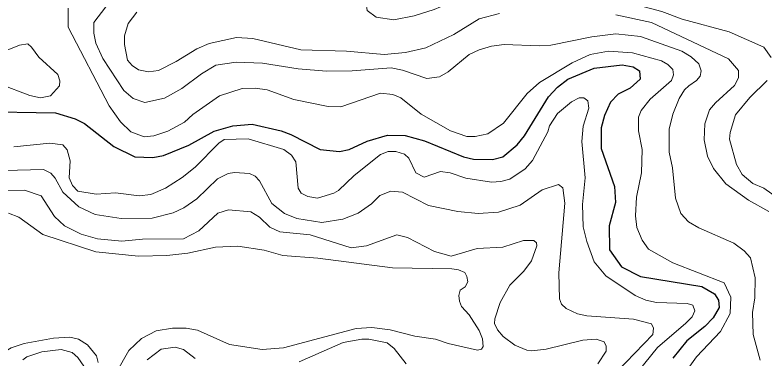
# Model space of a CAD drawing. Extents: x 673.6 to 698.9, y 7012 to 7040.1.
# Drawn here: x 693.89 to 695.502, y 7020.022 to 7020.759 of the extents above; entities that cross this region are included whole.
import ezdxf

# ---------------------------------------------------------------- set-up
doc = ezdxf.new("R2010")
doc.units = 0
doc.header["$LTSCALE"] = 0.032
doc.layers.add('1', color=7, linetype='Continuous', lineweight=25)
doc.layers.add('2', color=7, linetype='Continuous', lineweight=13)

msp = doc.modelspace()

# ---------------------------------------------------------------- linework, layer by layer
at = {"layer": '1'}
for points in [[(694.9166, 7020.4484), (694.9389, 7020.4542), (694.969, 7020.48), (694.9849, 7020.4993), (695.0364, 7020.5829), (695.0559, 7020.604), (695.0781, 7020.6211), (695.1348, 7020.6449), (695.1952, 7020.6521), (695.2183, 7020.6474), (695.2321, 7020.639), (695.2335, 7020.6208), (695.2121, 7020.6015), (695.1863, 7020.5889), (695.1698, 7020.5716), (695.1573, 7020.5427), (695.15, 7020.5162), (695.1496, 7020.4724), (695.1787, 7020.3905), (695.1803, 7020.3561), (695.1673, 7020.3058), (695.1677, 7020.2546), (695.1937, 7020.2176), (695.234, 7020.197), (695.3664, 7020.1754), (695.3933, 7020.1599), (695.4022, 7020.146), (695.4031, 7020.1302), (695.3902, 7020.1083), (695.3722, 7020.0896), (695.3336, 7020.0584), (695.3035, 7020.0216)], [(693.8114, 7020.5519), (693.9774, 7020.5487), (694.0198, 7020.5357), (694.0396, 7020.5258), (694.1027, 7020.4761), (694.1478, 7020.4539), (694.1865, 7020.4526), (694.2092, 7020.4571), (694.2642, 7020.4792), (694.3185, 7020.5095), (694.3587, 7020.5207), (694.4002, 7020.5247), (694.4626, 7020.5099), (694.4833, 7020.502), (694.5458, 7020.47), (694.5876, 7020.4657), (694.6082, 7020.4698), (694.6472, 7020.4879), (694.6905, 7020.5009)], [(694.6905, 7020.5009), (694.7285, 7020.5001), (694.77, 7020.4886), (694.8543, 7020.4539), (694.8752, 7020.4492), (694.9166, 7020.4484)]]:
    msp.add_lwpolyline(points, dxfattribs=at)
at = {"layer": '2'}
for points in [[(694.6518, 7020.803), (694.6448, 7020.7834), (694.6468, 7020.7685), (694.6665, 7020.7542), (694.7042, 7020.7484), (694.7478, 7020.757), (694.7907, 7020.7712), (694.8452, 7020.7944), (694.9106, 7020.8075), (694.9775, 7020.8075), (695.1502, 7020.7953), (695.1933, 7020.7895), (695.2804, 7020.7665), (695.3239, 7020.7504), (695.4245, 7020.7227), (695.4993, 7020.6898), (695.5149, 7020.6679)], [(694.0046, 7020.7738), (694.0045, 7020.7331), (694.0928, 7020.564), (694.1172, 7020.5294), (694.1391, 7020.508), (694.1678, 7020.497), (694.1887, 7020.4996), (694.219, 7020.5092), (694.2546, 7020.5285), (694.2726, 7020.545), (694.3295, 7020.5854), (694.3788, 7020.6009), (694.4064, 7020.6021), (694.4324, 7020.5981), (694.4896, 7020.5771), (694.5633, 7020.5627), (694.5908, 7020.5619), (694.6756, 7020.5913), (694.7019, 7020.5882)], [(694.0853, 7020.7765), (694.0597, 7020.7429), (694.0597, 7020.7197), (694.064, 7020.6983), (694.0795, 7020.6659), (694.1242, 7020.5966), (694.1443, 7020.5795), (694.1693, 7020.5709), (694.2117, 7020.5805), (694.2492, 7020.6014), (694.2909, 7020.6324), (694.3223, 7020.6512), (694.3653, 7020.6579), (694.4225, 7020.6556), (694.4988, 7020.6432), (694.5598, 7020.6383), (694.6147, 7020.6391), (694.6989, 7020.6456), (694.7227, 7020.6405), (694.775, 7020.6222), (694.8027, 7020.6261), (694.8211, 7020.637), (694.8661, 7020.6738), (694.8878, 7020.6845), (694.9142, 7020.6921), (694.9417, 7020.6958), (695.0166, 7020.6925), (695.0416, 7020.6942), (695.1295, 7020.7122), (695.1814, 7020.7187), (695.2344, 7020.7131), (695.323, 7020.6812), (695.3435, 7020.6692), (695.3597, 7020.6543), (695.3644, 7020.6392), (695.3624, 7020.6275), (695.3546, 7020.6184), (695.3383, 7020.6066), (695.3285, 7020.5982), (695.3172, 7020.5795), (695.3037, 7020.5459), (695.2957, 7020.5136), (695.2956, 7020.464), (695.3028, 7020.4303), (695.3093, 7020.365), (695.3211, 7020.3326), (695.3371, 7020.3142), (695.3595, 7020.3013), (695.4349, 7020.2686), (695.4569, 7020.2518), (695.4703, 7020.2367), (695.4804, 7020.1942), (695.4796, 7020.1511), (695.4747, 7020.1197), (695.4765, 7020.0722), (695.4915, 7020.0174)], [(694.1525, 7020.7654), (694.1336, 7020.7409), (694.1254, 7020.7145), (694.1254, 7020.6955), (694.1323, 7020.6618), (694.142, 7020.6504), (694.1558, 7020.6412), (694.1774, 7020.6367), (694.1985, 7020.6399), (694.2365, 7020.659), (694.2812, 7020.6865), (694.3076, 7020.6977), (694.3662, 7020.7105), (694.4017, 7020.7089), (694.5043, 7020.6843), (694.6026, 7020.681), (694.6837, 7020.6745), (694.7298, 7020.6785), (694.7734, 7020.6888), (694.8331, 7020.7169), (694.8876, 7020.7507), (694.9313, 7020.7624)], [(695.1812, 7020.7597), (695.2577, 7020.7426), (695.4237, 7020.6645), (695.445, 7020.6397), (695.4451, 7020.6238), (695.4362, 7020.6073), (695.3955, 7020.5706), (695.3825, 7020.5549), (695.3728, 7020.5248), (695.3712, 7020.4909), (695.3786, 7020.4555), (695.391, 7020.4292), (695.4177, 7020.3961), (695.4666, 7020.3609), (695.5099, 7020.3367)], [(693.8702, 7020.6821), (693.8998, 7020.694), (693.9177, 7020.697), (693.9261, 7020.6902), (693.9418, 7020.6681), (693.9823, 7020.6311), (693.9866, 7020.6176), (693.9861, 7020.6065), (693.967, 7020.5851), (693.9451, 7020.5808), (693.9226, 7020.586), (693.8577, 7020.6102)], [(694.8794, 7020.4977), (694.9063, 7020.5037), (694.9402, 7020.5263), (694.9906, 7020.5906), (695.0175, 7020.6142), (695.0875, 7020.6559), (695.1263, 7020.6744), (695.1654, 7020.681), (695.217, 7020.678), (695.2796, 7020.6605), (695.2933, 7020.6529), (695.3036, 7020.6422), (695.3051, 7020.6301), (695.301, 7020.6183), (695.2552, 7020.5782), (695.236, 7020.5535), (695.2298, 7020.5393), (695.2301, 7020.51), (695.2379, 7020.4701), (695.2363, 7020.4197), (695.2257, 7020.3675), (695.2233, 7020.3273), (695.2264, 7020.3021), (695.2382, 7020.2749), (695.2518, 7020.2556), (695.3041, 7020.2262), (695.4144, 7020.1831), (695.4286, 7020.1523), (695.427, 7020.1176), (695.4065, 7020.079), (695.3549, 7020.0239), (695.326, 7019.9841)], [(695.5067, 7020.6185), (695.4695, 7020.582), (695.4386, 7020.5445), (695.4269, 7020.5065), (695.4253, 7020.4919), (695.4403, 7020.4374), (695.453, 7020.4159), (695.4756, 7020.3971), (695.4993, 7020.3868), (695.534, 7020.3621)], [(694.7019, 7020.5882), (694.7197, 7020.5813), (694.7632, 7020.5459), (694.8264, 7020.5104), (694.8614, 7020.4976), (694.8794, 7020.4977)], [(694.5195, 7020.3689), (694.5407, 7020.3655), (694.5754, 7020.376), (694.5857, 7020.3819), (694.619, 7020.4137), (694.6757, 7020.4591), (694.6923, 7020.4657), (694.7084, 7020.4657), (694.7276, 7020.4599), (694.7366, 7020.4516), (694.7516, 7020.4197), (694.7696, 7020.4107), (694.8044, 7020.4228), (694.8252, 7020.4197), (694.859, 7020.408), (694.9139, 7020.4), (694.9343, 7020.4008), (694.9536, 7020.4062), (694.9865, 7020.4287), (695.0023, 7020.4462), (695.0349, 7020.5081), (695.0387, 7020.5206), (695.056, 7020.5472), (695.0859, 7020.5725), (695.1023, 7020.5807), (695.1127, 7020.5807), (695.1213, 7020.5745), (695.123, 7020.5589), (695.1115, 7020.5199), (695.1082, 7020.4874), (695.1155, 7020.4089), (695.1099, 7020.3519), (695.1115, 7020.3039), (695.1187, 7020.2721), (695.1348, 7020.2283), (695.1597, 7020.1981), (695.2231, 7020.1558), (695.2455, 7020.1463), (695.2689, 7020.1411), (695.3347, 7020.1387), (695.3465, 7020.135), (695.3513, 7020.1234), (695.3455, 7020.1099), (695.3314, 7020.0965), (695.2711, 7020.0444), (695.2288, 7019.992)], [(693.8883, 7020.4756), (693.9652, 7020.4837), (693.9932, 7020.4797), (694.0029, 7020.4694), (694.0087, 7020.4455), (694.0071, 7020.4093), (694.0137, 7020.3926), (694.0255, 7020.3806), (694.0647, 7020.374), (694.1065, 7020.377), (694.1575, 7020.3704), (694.1821, 7020.3734), (694.2136, 7020.3865), (694.2495, 7020.4095), (694.2777, 7020.4323), (694.3281, 7020.4835), (694.3398, 7020.4915), (694.3916, 7020.4928), (694.4681, 7020.4701)], [(694.4681, 7020.4701), (694.4844, 7020.458), (694.4935, 7020.4432), (694.4988, 7020.387), (694.5053, 7020.3759), (694.5195, 7020.3689)], [(693.8682, 7020.4247), (693.9519, 7020.4269), (693.9675, 7020.4189), (693.977, 7020.4086), (693.993, 7020.3779), (694.0278, 7020.347), (694.0629, 7020.3302), (694.1184, 7020.3217), (694.1849, 7020.322), (694.2302, 7020.3341), (694.253, 7020.3447), (694.2809, 7020.3642), (694.3253, 7020.4066), (694.3485, 7020.4181), (694.362, 7020.4205), (694.3946, 7020.4181), (694.4063, 7020.4123), (694.4156, 7020.4029), (694.442, 7020.3537), (694.4694, 7020.3324), (694.4958, 7020.3218), (694.5497, 7020.3129), (694.5951, 7020.3202), (694.6275, 7020.3331), (694.6565, 7020.3534), (694.6744, 7020.3712), (694.6977, 7020.3802), (694.7229, 7020.3779), (694.7789, 7020.3493), (694.8416, 7020.3367), (694.8858, 7020.3326), (694.9294, 7020.3351), (694.9761, 7020.3506), (695.0228, 7020.3835), (695.0585, 7020.395), (695.0672, 7020.3872), (695.0721, 7020.3544), (695.0589, 7020.205), (695.0606, 7020.1486), (695.0646, 7020.1374), (695.0743, 7020.1283), (695.099, 7020.117), (695.1193, 7020.1122), (695.2196, 7020.105), (695.2579, 7020.0951), (695.262, 7020.0858), (695.2609, 7020.0722), (695.1834, 7019.9921)], [(695.1429, 7020.009), (695.1607, 7020.0363), (695.1607, 7020.0471), (695.1561, 7020.0566), (695.1393, 7020.0623), (695.1102, 7020.0598), (695.0313, 7020.0406), (695.0009, 7020.0368), (694.9902, 7020.0384), (694.9646, 7020.0495), (694.9396, 7020.0677), (694.927, 7020.0821), (694.921, 7020.0956), (694.9215, 7020.1061), (694.9326, 7020.1413), (694.9536, 7020.1781), (694.984, 7020.2084), (695.0003, 7020.2303), (695.0119, 7020.2632), (695.011, 7020.2692), (695.0048, 7020.2743), (694.9832, 7020.2742), (694.9386, 7020.2602), (694.8834, 7020.257), (694.8275, 7020.2406), (694.7919, 7020.2507), (694.7334, 7020.2808), (694.7105, 7020.2865), (694.646, 7020.2627), (694.6128, 7020.2587), (694.5244, 7020.2866), (694.4597, 7020.2929), (694.4379, 7020.3028), (694.4161, 7020.3246), (694.3969, 7020.3359), (694.3492, 7020.3399), (694.3259, 7020.3333), (694.2853, 7020.2952), (694.2523, 7020.2776), (694.1645, 7020.2775), (694.1201, 7020.2726), (694.0674, 7020.2781), (694.0326, 7020.2876), (693.9968, 7020.3058), (693.9755, 7020.3261), (693.9468, 7020.3703), (693.911, 7020.3828), (693.8646, 7020.3819)], [(693.8763, 7020.3332), (693.8985, 7020.3243), (693.9505, 7020.287), (694.0641, 7020.2502), (694.1559, 7020.2406), (694.2165, 7020.2422), (694.2621, 7020.2472), (694.3209, 7020.2602), (694.3694, 7020.2618), (694.4258, 7020.2537), (694.4657, 7020.2422), (694.5408, 7020.2365), (694.7015, 7020.2159), (694.8288, 7020.2134), (694.8436, 7020.2116), (694.8572, 7020.2052), (694.8614, 7020.1968), (694.8631, 7020.1855), (694.8574, 7020.1749), (694.8468, 7020.1675), (694.8442, 7020.1562), (694.8455, 7020.1438), (694.8501, 7020.1327), (694.8664, 7020.1147), (694.8879, 7020.0811), (694.8947, 7020.0631), (694.8961, 7020.0467), (694.8925, 7020.0408), (694.884, 7020.0385), (694.8208, 7020.0531), (694.7942, 7020.0622), (694.7496, 7020.0688), (694.6963, 7020.0826), (694.6571, 7020.0876), (694.6233, 7020.0852), (694.4676, 7020.0434), (694.4217, 7020.0401), (694.3512, 7020.0505), (694.2825, 7020.0813), (694.2585, 7020.086), (694.229, 7020.086), (694.1941, 7020.0802), (694.1624, 7020.0637), (694.1348, 7020.0381), (694.1082, 7019.9911)], [(694.0695, 7020.0122), (694.0659, 7020.0261), (694.0464, 7020.0499), (694.027, 7020.062), (694.0086, 7020.0663), (693.9729, 7020.0646), (693.91, 7020.0531), (693.8824, 7020.0435), (693.8537, 7020.0273), (693.8378, 7020.0071)], [(694.501, 7020.0136), (694.5954, 7020.0548), (694.6359, 7020.0625), (694.651, 7020.0623), (694.6903, 7020.054), (694.7048, 7020.0423), (694.7308, 7020.0091)], [(693.907, 7020.0181), (693.9162, 7020.0243), (693.9478, 7020.0351), (693.9899, 7020.0401), (694.0132, 7020.0335), (694.0256, 7020.0229), (694.064, 7019.9666)], [(694.1744, 7020.0175), (694.2042, 7020.0409), (694.2343, 7020.045), (694.2522, 7020.0399), (694.2779, 7020.0206)]]:
    msp.add_lwpolyline(points, dxfattribs=at)

doc.saveas('drawing.dxf')
